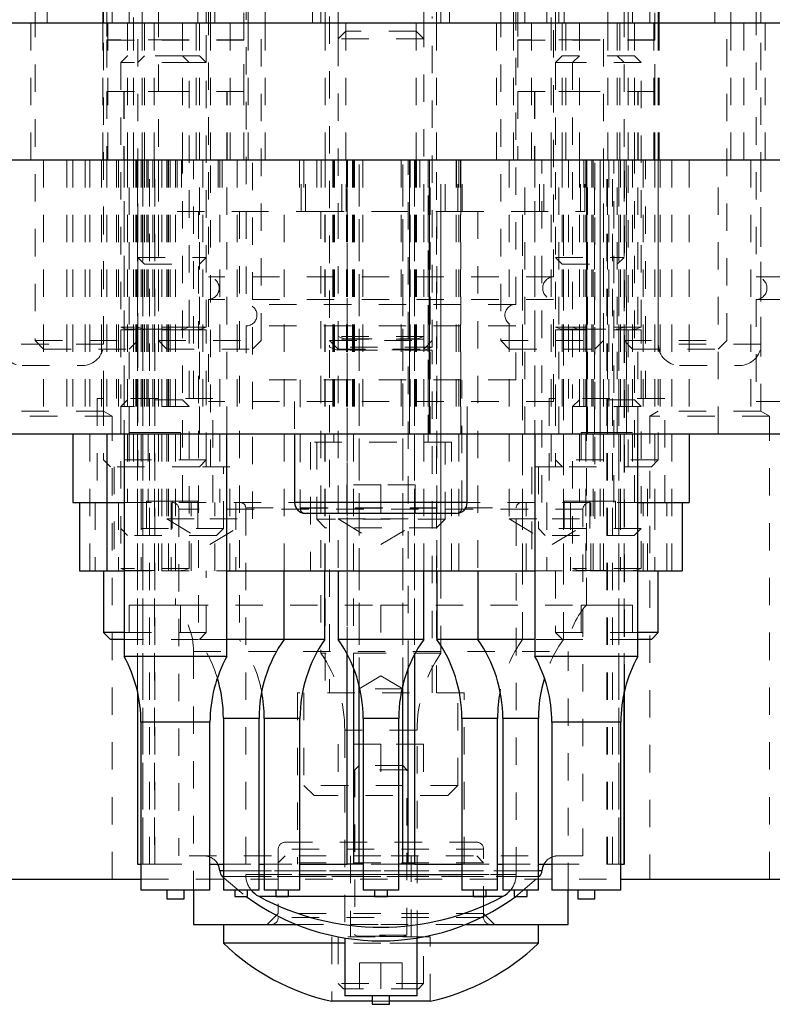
# Model space of a CAD drawing. Header units: inches. Extents: x 220 to 877, y 4 to 174.
# Tile 552 of 656: x 588.49 to 591.24, y 133.2 to 136.79. Entities that reach past the tile are written whole.
import ezdxf

# ---------------------------------------------------------------- set-up
doc = ezdxf.new("R2010")
doc.units = ezdxf.units.IN
doc.header["$LTSCALE"] = 0.5
doc.header["$MEASUREMENT"] = 0
doc.linetypes.add('HIDDEN', pattern=[0.225, 0.15, -0.075])
for name, color, linetype in [('DST-M-S', 53, 'Continuous'), ('PAD-M-S', 135, 'Continuous'), ('PBU-M-S', 8, 'Continuous'), ('PUN-M-S', 8, 'Continuous'), ('SVF-M-S', 8, 'Continuous')]:
    doc.layers.add(name, color=color, linetype=linetype)

msp = doc.modelspace()

# ---------------------------------------------------------------- linework, layer by layer
at = {"color": 7, "linetype": 'HIDDEN', "lineweight": 18}
for p, q in [((588.66048, 136.27917), (588.66048, 135.27917)), ((588.72758, 136.27917), (588.72758, 135.27917)), ((588.72758, 136.27917), (588.72758, 135.27917)), ((588.92007, 136.27917), (588.92007, 135.27917)), ((588.92007, 136.27917), (588.92007, 135.27917)), ((588.93717, 136.27917), (588.93717, 135.27917)), ((588.93717, 136.27917), (588.93717, 135.27917)), ((588.95248, 136.27917), (588.95248, 135.27917)), ((588.95248, 136.27917), (588.95248, 135.27917)), ((589.63551, 136.27917), (589.63551, 135.27917)), ((589.63853, 136.27917), (589.63853, 135.27917)), ((589.68551, 136.27917), (589.68551, 135.27917)), ((589.70859, 136.27917), (589.70859, 135.27917)), ((589.71161, 136.27917), (589.71161, 135.27917)), ((589.74161, 136.27917), (589.74161, 135.27917)), ((589.88161, 136.27917), (589.88161, 135.27917)), ((589.91161, 136.27917), (589.91161, 135.27917)), ((589.91462, 136.27917), (589.91462, 135.27917)), ((589.9377, 136.27917), (589.9377, 135.27917)), ((589.98468, 136.27917), (589.98468, 135.27917)), ((589.9877, 135.27917), (589.9877, 136.27917))]:
    msp.add_line(p, q, dxfattribs=at)
at = {"layer": 'DST-M-S', "linetype": 'HIDDEN', "lineweight": 18}
for p, q in [((591.19498, 136.77917), (591.19498, 138.77917)), ((588.90448, 138.39917), (588.90448, 136.77917)), ((589.18548, 136.77917), (589.18548, 138.39917)), ((590.42948, 138.39917), (590.42948, 136.77917)), ((590.71048, 136.77917), (590.71048, 138.39917)), ((588.52948, 138.33917), (588.52948, 136.77917)), ((588.93548, 136.77917), (588.93548, 138.33917)), ((588.97948, 138.33917), (588.97948, 136.77917)), ((589.38548, 136.77917), (589.38548, 138.33917)), ((590.22948, 138.33917), (590.22948, 136.77917)), ((590.63548, 136.77917), (590.63548, 138.33917)), ((590.67948, 138.33917), (590.67948, 136.77917)), ((591.08548, 136.77917), (591.08548, 138.33917)), ((588.58873, 136.77917), (588.58873, 138.02917)), ((588.79185, 138.02917), (588.79185, 136.77917)), ((589.3231, 136.77917), (589.3231, 138.02917)), ((589.60448, 138.02917), (589.60448, 136.77917)), ((589.65123, 138.02917), (589.65123, 136.77917)), ((589.96373, 136.77917), (589.96373, 138.02917)), ((590.01048, 136.77917), (590.01048, 138.02917)), ((590.29185, 138.02917), (590.29185, 136.77917)), ((590.8231, 136.77917), (590.8231, 138.02917)), ((591.02623, 138.02917), (591.02623, 136.77917)), ((589.28248, 137.36633), (589.28248, 136.77917)), ((590.33248, 136.77917), (590.33248, 137.36633)), ((588.79498, 137.27917), (588.79498, 136.77917)), ((588.82623, 137.27917), (588.82623, 136.77917)), ((588.88873, 137.27917), (588.88873, 136.77917)), ((589.13873, 136.77917), (589.13873, 137.27917)), ((589.16998, 136.77917), (589.16998, 137.27917)), ((589.20123, 136.77917), (589.20123, 137.27917)), ((589.55748, 137.27917), (589.55748, 136.77917)), ((589.58873, 137.27917), (589.58873, 136.77917)), ((590.02623, 136.77917), (590.02623, 137.27917)), ((590.05748, 136.77917), (590.05748, 137.27917)), ((590.41373, 137.27917), (590.41373, 136.77917)), ((590.44498, 137.27917), (590.44498, 136.77917)), ((590.47623, 137.27917), (590.47623, 136.77917)), ((590.72623, 136.77917), (590.72623, 137.27917)), ((590.78873, 136.77917), (590.78873, 137.27917)), ((590.81998, 136.77917), (590.81998, 137.27917)), ((589.15748, 137.13011), (589.15748, 136.77917)), ((590.45748, 136.77917), (590.45748, 137.13011)), ((591.15748, 137.13011), (591.15748, 136.77917)), ((589.17755, 136.83484), (589.17755, 135.85251)), ((590.4374, 135.85251), (590.4374, 136.83484)), ((591.17755, 136.83484), (591.17755, 135.85251)), ((590.4374, 135.85251), (589.17755, 135.85251)), ((591.67755, 135.85251), (591.17755, 135.85251)), ((590.4374, 135.76992), (589.17755, 135.76992)), ((589.17755, 135.76992), (589.17755, 135.39783)), ((590.4374, 135.39783), (590.4374, 135.76992)), ((591.67755, 135.76992), (591.17755, 135.76992)), ((591.17755, 135.76992), (591.17755, 135.39783)), ((590.4374, 135.39783), (589.17755, 135.39783)), ((589.49252, 135.39783), (589.49252, 135.27917)), ((590.12244, 135.27917), (590.12244, 135.39783)), ((591.67755, 135.39783), (591.17755, 135.39783)), ((589.49252, 135.02854), (589.80748, 135.02854)), ((589.80748, 135.02854), (590.12244, 135.02854))]:
    msp.add_line(p, q, dxfattribs=at)
at = {"layer": 'DST-M-S', "linetype": 'Continuous', "lineweight": 25}
for p, q in [((581.30748, 136.77917), (598.30748, 136.77917)), ((589.49252, 135.27917), (589.49252, 135.02854)), ((590.12244, 135.02854), (590.12244, 135.27917)), ((590.12244, 135.02854), (589.49252, 135.02854)), ((590.08307, 134.98917), (589.53189, 134.98917))]:
    msp.add_line(p, q, dxfattribs=at)
at = {"layer": 'DST-M-S', "linetype": 'HIDDEN', "lineweight": 18}
for centre, start, end in [((589.17559, 135.81121), 272.7294, 87.2706), ((590.43937, 135.81121), 92.7294, 267.2706), ((591.17559, 135.81121), 272.7294, 87.2706)]:
    msp.add_arc(centre, 0.04134, start, end, dxfattribs=at)
at = {"layer": 'DST-M-S', "linetype": 'Continuous', "lineweight": 25}
for centre, start, end in [((589.53189, 135.02854), 180, 270), ((590.08307, 135.02854), 270, 0)]:
    msp.add_arc(centre, 0.03937, start, end, dxfattribs=at)
at = {"layer": 'PAD-M-S', "linetype": 'Continuous', "lineweight": 25}
for p, q in [((586.30748, 136.27917), (593.30748, 136.27917)), ((586.30748, 135.27917), (593.30748, 135.27917)), ((588.68248, 135.27917), (588.68248, 135.02917)), ((588.80748, 135.27917), (588.80748, 135.02917)), ((590.93248, 135.27917), (590.93248, 135.02917)), ((588.68248, 135.02917), (588.80748, 135.02917)), ((588.70748, 135.02917), (588.70748, 134.77917)), ((588.80748, 135.02917), (588.80748, 134.77917)), ((588.80748, 135.02917), (588.86998, 135.02917)), ((590.74498, 135.02917), (590.93248, 135.02917)), ((590.90748, 135.02917), (590.90748, 134.77917)), ((588.70748, 134.77917), (588.80748, 134.77917)), ((588.80748, 134.77917), (588.86998, 134.77917)), ((589.24498, 134.77917), (590.36998, 134.77917)), ((590.74498, 134.77917), (590.90748, 134.77917))]:
    msp.add_line(p, q, dxfattribs=at)
at = {"layer": 'PAD-M-S', "linetype": 'HIDDEN', "lineweight": 18}
for p, q in [((588.57623, 136.27917), (588.57623, 135.27917)), ((588.66048, 136.27917), (588.66048, 135.27917)), ((588.68248, 136.27917), (588.68248, 135.27917)), ((588.72758, 136.27917), (588.72758, 135.27917)), ((588.72758, 136.27917), (588.72758, 135.27917)), ((588.74498, 136.27917), (588.74498, 135.27917)), ((588.78748, 136.27917), (588.78748, 135.27917)), ((588.78748, 136.27917), (588.78748, 135.27917)), ((588.80748, 136.27917), (588.80748, 135.02917)), ((588.80748, 136.27917), (588.80748, 135.27917)), ((588.84198, 136.27917), (588.84198, 135.40917)), ((588.84998, 136.27917), (588.84998, 135.27917)), ((588.84998, 136.27917), (588.84998, 135.27917)), ((588.84998, 136.27917), (588.84998, 135.27917)), ((588.86998, 136.27917), (588.86998, 135.27917)), ((588.88198, 136.27917), (588.88198, 135.02917)), ((588.88873, 135.27917), (588.88873, 136.27917)), ((588.90448, 136.27917), (588.90448, 135.15917)), ((588.91248, 136.27917), (588.91248, 135.27917)), ((588.91248, 136.27917), (588.91248, 135.27917)), ((588.91656, 136.27917), (588.91656, 135.27917)), ((588.93248, 136.27917), (588.93248, 135.02917)), ((588.93248, 136.27917), (588.93248, 135.02917)), ((588.94448, 136.27917), (588.94448, 135.27917)), ((588.95748, 136.27917), (588.95748, 135.02917)), ((588.97498, 136.27917), (588.97498, 135.27917)), ((588.98048, 136.27917), (588.98048, 135.27917)), ((588.99498, 136.27917), (588.99498, 134.77917)), ((589.00748, 136.27917), (589.00748, 134.77917)), ((589.00748, 136.27917), (589.00748, 135.27917)), ((589.02748, 136.27917), (589.02748, 135.27917)), ((589.03248, 136.27917), (589.03248, 134.77917)), ((589.03748, 136.27917), (589.03748, 135.27917)), ((589.05748, 136.27917), (589.05748, 135.27917)), ((589.06335, 136.27917), (589.06335, 136.09117)), ((589.08298, 135.02917), (589.08298, 136.27917)), ((589.12298, 135.40917), (589.12298, 136.27917)), ((589.14548, 135.27917), (589.14548, 136.27917)), ((589.15748, 136.27917), (589.15748, 135.27917)), ((589.18548, 135.15917), (589.18548, 136.27917)), ((589.21273, 136.27917), (589.21273, 136.09117)), ((589.21998, 136.27917), (589.21998, 135.02917)), ((589.24498, 135.27917), (589.24498, 136.27917)), ((589.28248, 136.27917), (589.28248, 135.27917)), ((589.51085, 136.27917), (589.51085, 136.09117)), ((589.5316, 136.09117), (589.5316, 136.27917)), ((589.57335, 136.27917), (589.57335, 136.09117)), ((589.63138, 136.27917), (589.63138, 135.27917)), ((589.6344, 136.27917), (589.6344, 135.27917)), ((589.63548, 136.27917), (589.63548, 135.24917)), ((589.68098, 136.09117), (589.68098, 136.27917)), ((589.68138, 136.27917), (589.68138, 135.27917)), ((589.70336, 136.27917), (589.70336, 135.27917)), ((589.91159, 135.27917), (589.91159, 136.27917)), ((589.93357, 136.27917), (589.93357, 135.27917)), ((589.93398, 136.27917), (589.93398, 136.09117)), ((589.97948, 135.24917), (589.97948, 136.27917)), ((589.98055, 136.27917), (589.98055, 135.27917)), ((589.98357, 135.27917), (589.98357, 136.27917)), ((590.0416, 136.09117), (590.0416, 136.27917)), ((590.08224, 136.27917), (590.08224, 135.27917)), ((590.08335, 136.27917), (590.08335, 136.09117)), ((590.09225, 136.27917), (590.09225, 134.77917)), ((590.09856, 136.27917), (590.09856, 135.27917)), ((590.0989, 135.27917), (590.0989, 136.27917)), ((590.1041, 136.09117), (590.1041, 136.27917)), ((590.33248, 135.27917), (590.33248, 136.27917)), ((590.36998, 136.27917), (590.36998, 135.27917)), ((590.39498, 135.02917), (590.39498, 136.27917)), ((590.40223, 136.09117), (590.40223, 136.27917)), ((590.42948, 136.27917), (590.42948, 135.15917)), ((590.45748, 135.27917), (590.45748, 136.27917)), ((590.46948, 136.27917), (590.46948, 135.27917)), ((590.49198, 136.27917), (590.49198, 135.40917)), ((590.53198, 136.27917), (590.53198, 135.02917)), ((590.54876, 136.27917), (590.54876, 135.27917)), ((590.5516, 136.09117), (590.5516, 136.27917)), ((590.55507, 136.27917), (590.55507, 134.77917)), ((590.55748, 135.27917), (590.55748, 136.27917)), ((590.55881, 136.27917), (590.55881, 135.27917)), ((590.56135, 135.27917), (590.56135, 136.27917)), ((590.57748, 136.27917), (590.57748, 135.27917)), ((590.58248, 136.27917), (590.58248, 134.77917)), ((590.58748, 135.27917), (590.58748, 136.27917)), ((590.60748, 134.77917), (590.60748, 136.27917)), ((590.60748, 135.27917), (590.60748, 136.27917)), ((590.61998, 136.27917), (590.61998, 134.77917)), ((590.61998, 136.27917), (590.61998, 134.77917)), ((590.63448, 135.27917), (590.63448, 136.27917)), ((590.63998, 136.27917), (590.63998, 135.27917)), ((590.63998, 136.27917), (590.63998, 135.27917)), ((590.65748, 135.02917), (590.65748, 136.27917)), ((590.67048, 135.27917), (590.67048, 136.27917)), ((590.68198, 136.27917), (590.68198, 135.27917)), ((590.68248, 136.27917), (590.68248, 135.02917)), ((590.68248, 136.27917), (590.68248, 135.02917)), ((590.70248, 136.27917), (590.70248, 135.27917)), ((590.70248, 136.27917), (590.70248, 135.27917)), ((590.70248, 136.27917), (590.70248, 135.27917)), ((590.70448, 135.27917), (590.70448, 136.27917)), ((590.71048, 135.15917), (590.71048, 136.27917)), ((590.72623, 136.27917), (590.72623, 135.27917)), ((590.73298, 135.02917), (590.73298, 136.27917)), ((590.74498, 135.27917), (590.74498, 136.27917)), ((590.76498, 136.27917), (590.76498, 135.27917)), ((590.77298, 135.40917), (590.77298, 136.27917)), ((590.80748, 136.27917), (590.80748, 135.02917)), ((590.80748, 136.27917), (590.80748, 135.02917)), ((590.82748, 136.27917), (590.82748, 135.27917)), ((590.82748, 136.27917), (590.82748, 135.27917)), ((590.86998, 136.27917), (590.86998, 135.27917)), ((590.93248, 136.27917), (590.93248, 135.27917)), ((591.03873, 135.27917), (591.03873, 136.27917)), ((591.15748, 136.27917), (591.15748, 135.27917)), ((589.06335, 136.09117), (589.29748, 136.09117)), ((589.14123, 136.09117), (589.14123, 134.77917)), ((589.2906, 136.09117), (589.2906, 134.77917)), ((589.29748, 136.09117), (589.5316, 136.09117)), ((589.45373, 134.77917), (589.45373, 136.09117)), ((589.5316, 136.09117), (589.57335, 136.09117)), ((589.57335, 136.09117), (589.80748, 136.09117)), ((589.58873, 136.09117), (589.58873, 134.77917)), ((589.6031, 134.77917), (589.6031, 136.09117)), ((589.65123, 136.09117), (589.65123, 134.77917)), ((589.80748, 136.09117), (590.0416, 136.09117)), ((589.96373, 134.77917), (589.96373, 136.09117)), ((590.01185, 136.09117), (590.01185, 134.77917)), ((590.02623, 134.77917), (590.02623, 136.09117)), ((590.0416, 136.09117), (590.08335, 136.09117)), ((590.08335, 136.09117), (590.31748, 136.09117)), ((590.16123, 136.09117), (590.16123, 134.77917)), ((590.31748, 136.09117), (590.5516, 136.09117)), ((590.32435, 134.77917), (590.32435, 136.09117)), ((590.47373, 134.77917), (590.47373, 136.09117)), ((589.19348, 135.40917), (588.77148, 135.40917)), ((588.77148, 135.40917), (588.77148, 135.02917)), ((589.19348, 135.02917), (589.19348, 135.40917)), ((590.84348, 135.40917), (590.42148, 135.40917)), ((590.42148, 135.40917), (590.42148, 135.02917)), ((590.84348, 135.02917), (590.84348, 135.40917)), ((588.74498, 135.27917), (588.74498, 134.77917)), ((590.86998, 135.27917), (590.86998, 134.77917)), ((590.06498, 135.24917), (589.54998, 135.24917)), ((589.54998, 135.24917), (589.54998, 134.77917)), ((590.06498, 134.77917), (590.06498, 135.24917)), ((588.83398, 135.15917), (588.83398, 134.77917)), ((589.25598, 135.15917), (589.14498, 135.15917)), ((589.25598, 134.77917), (589.25598, 135.15917)), ((590.46998, 135.15917), (590.35898, 135.15917)), ((590.35898, 135.15917), (590.35898, 134.77917)), ((590.78098, 134.77917), (590.78098, 135.15917)), ((588.76373, 135.02917), (588.76373, 134.77917)), ((588.80748, 135.02917), (588.80748, 134.77917)), ((588.84966, 135.02917), (588.84966, 134.77917)), ((588.86998, 135.02917), (590.68248, 135.02917)), ((588.93248, 135.02917), (588.93248, 134.77917)), ((588.93248, 135.02917), (588.93248, 134.77917)), ((589.04148, 135.02917), (589.04148, 134.77917)), ((589.11529, 134.77917), (589.11529, 135.02917)), ((589.20123, 134.77917), (589.20123, 135.02917)), ((589.27748, 135.02917), (589.27748, 134.77917)), ((590.33748, 134.77917), (590.33748, 135.02917)), ((590.41373, 135.02917), (590.41373, 134.77917)), ((590.49966, 135.02917), (590.49966, 134.77917)), ((590.57348, 134.77917), (590.57348, 135.02917)), ((590.68248, 135.02917), (590.68248, 134.77917)), ((590.68248, 135.02917), (590.68248, 134.77917)), ((590.68248, 135.02917), (590.74498, 135.02917)), ((590.76529, 134.77917), (590.76529, 135.02917)), ((590.80748, 135.02917), (590.80748, 134.77917)), ((590.80748, 135.02917), (590.80748, 134.77917)), ((590.85123, 134.77917), (590.85123, 135.02917)), ((588.86998, 134.77917), (589.00748, 134.77917)), ((589.00748, 134.77917), (589.24498, 134.77917)), ((590.36998, 134.77917), (590.60748, 134.77917)), ((590.60748, 134.77917), (590.68248, 134.77917)), ((590.68248, 134.77917), (590.74498, 134.77917))]:
    msp.add_line(p, q, dxfattribs=at)
at = {"layer": 'PBU-M-S', "linetype": 'HIDDEN', "lineweight": 18}
for p, q in [((588.52948, 136.77917), (588.52948, 136.27917)), ((588.79185, 136.77917), (588.79185, 136.27917)), ((588.8106, 136.27917), (588.8106, 136.77917)), ((588.88198, 136.77917), (588.88198, 136.27917)), ((588.90448, 136.77917), (588.90448, 136.27917)), ((588.93548, 136.27917), (588.93548, 136.77917)), ((588.94448, 136.77917), (588.94448, 136.27917)), ((588.97948, 136.77917), (588.97948, 136.27917)), ((589.08298, 136.27917), (589.08298, 136.77917)), ((589.13248, 136.77917), (589.13248, 136.27917)), ((589.14548, 136.27917), (589.14548, 136.77917)), ((589.18548, 136.27917), (589.18548, 136.77917)), ((589.25748, 136.77917), (589.25748, 136.27917)), ((589.3231, 136.27917), (589.3231, 136.77917)), ((589.38548, 136.27917), (589.38548, 136.77917)), ((589.60448, 136.77917), (589.60448, 136.27917)), ((589.65123, 136.77917), (589.65123, 136.72142)), ((589.67898, 136.77917), (589.67898, 136.27917)), ((589.93598, 136.27917), (589.93598, 136.77917)), ((589.96373, 136.72142), (589.96373, 136.77917)), ((590.01048, 136.27917), (590.01048, 136.77917)), ((590.22948, 136.77917), (590.22948, 136.27917)), ((590.29185, 136.77917), (590.29185, 136.27917)), ((590.35748, 136.27917), (590.35748, 136.77917)), ((590.42948, 136.77917), (590.42948, 136.27917)), ((590.46948, 136.77917), (590.46948, 136.27917)), ((590.48248, 136.27917), (590.48248, 136.77917)), ((590.53198, 136.77917), (590.53198, 136.27917)), ((590.63548, 136.27917), (590.63548, 136.77917)), ((590.67048, 136.27917), (590.67048, 136.77917)), ((590.67948, 136.77917), (590.67948, 136.27917)), ((590.71048, 136.27917), (590.71048, 136.77917)), ((590.73298, 136.27917), (590.73298, 136.77917)), ((590.80435, 136.77917), (590.80435, 136.27917)), ((590.8231, 136.27917), (590.8231, 136.77917)), ((591.08548, 136.27917), (591.08548, 136.77917)), ((591.13248, 136.77917), (591.13248, 136.27917)), ((591.2106, 136.27917), (591.2106, 136.77917))]:
    msp.add_line(p, q, dxfattribs=at)
at = {"layer": 'PBU-M-S', "linetype": 'Continuous', "lineweight": 25}
msp.add_line((586.30748, 136.27917), (593.30748, 136.27917), dxfattribs=at)
at = {"layer": 'PUN-M-S', "linetype": 'HIDDEN', "lineweight": 18}
for p, q in [((589.05748, 136.71717), (588.80748, 136.71717)), ((588.80748, 136.71717), (588.80748, 136.52917)), ((589.30748, 136.71717), (589.05748, 136.71717)), ((589.30748, 136.52917), (589.30748, 136.71717)), ((590.55748, 136.71717), (590.30748, 136.71717)), ((590.30748, 136.71717), (590.30748, 136.52917)), ((590.80748, 136.71717), (590.55748, 136.71717)), ((590.80748, 136.52917), (590.80748, 136.71717)), ((589.05748, 136.52917), (588.80748, 136.52917)), ((588.86998, 136.52917), (588.86998, 135.27917)), ((589.30748, 136.52917), (589.05748, 136.52917)), ((589.24498, 135.27917), (589.24498, 136.52917)), ((590.55748, 136.52917), (590.30748, 136.52917)), ((590.36998, 136.52917), (590.36998, 135.27917)), ((590.80748, 136.52917), (590.55748, 136.52917)), ((590.74498, 135.27917), (590.74498, 136.52917)), ((588.79498, 135.40917), (588.79498, 136.27917)), ((588.91872, 136.27917), (588.91872, 134.33912)), ((588.91891, 133.70917), (588.91891, 136.27917)), ((588.91891, 136.27917), (588.91891, 134.3383)), ((588.93872, 133.70917), (588.93872, 136.27917)), ((588.93872, 136.27917), (588.93872, 133.70917)), ((588.95748, 136.27917), (588.95748, 135.02917)), ((588.96248, 133.70917), (588.96248, 136.27917)), ((588.96248, 133.70917), (588.96248, 136.27917)), ((588.98048, 136.27917), (588.98048, 133.70917)), ((588.98248, 133.70917), (588.98248, 136.27917)), ((589.02623, 136.27917), (589.02623, 134.96917)), ((589.05748, 136.27917), (589.05748, 134.65417)), ((589.07898, 136.27917), (589.07898, 136.09117)), ((589.21998, 136.27917), (589.21998, 135.02917)), ((589.22835, 136.27917), (589.22835, 136.09117)), ((589.33873, 134.96917), (589.33873, 136.27917)), ((589.51598, 136.09117), (589.51598, 136.27917)), ((589.52648, 136.27917), (589.52648, 136.09117)), ((589.58898, 136.27917), (589.58898, 136.09117)), ((589.60448, 136.27917), (589.60448, 134.33417)), ((589.66535, 136.09117), (589.66535, 136.27917)), ((589.6845, 136.27917), (589.6845, 133.70917)), ((589.6845, 134.4749), (589.6845, 136.27917)), ((589.70748, 136.27917), (589.70748, 134.42498)), ((589.72748, 133.70917), (589.72748, 136.27917)), ((589.72748, 134.36275), (589.72748, 136.27917)), ((589.88748, 133.70917), (589.88748, 136.27917)), ((589.88748, 134.36275), (589.88748, 136.27917)), ((589.90748, 134.42498), (589.90748, 136.27917)), ((589.93045, 133.70917), (589.93045, 136.27917)), ((589.93045, 136.27917), (589.93045, 134.4749)), ((589.9496, 136.27917), (589.9496, 136.09117)), ((590.01048, 134.33417), (590.01048, 136.27917)), ((590.02598, 136.09117), (590.02598, 136.27917)), ((590.08848, 136.09117), (590.08848, 136.27917)), ((590.09898, 136.27917), (590.09898, 136.09117)), ((590.27623, 136.27917), (590.27623, 134.96917)), ((590.3866, 136.09117), (590.3866, 136.27917)), ((590.39498, 135.02917), (590.39498, 136.27917)), ((590.53598, 136.09117), (590.53598, 136.27917)), ((590.55748, 134.65417), (590.55748, 136.27917)), ((590.58873, 134.96917), (590.58873, 136.27917)), ((590.63248, 133.70917), (590.63248, 136.27917)), ((590.63448, 133.70917), (590.63448, 136.27917)), ((590.65248, 133.70917), (590.65248, 136.27917)), ((590.65248, 133.70917), (590.65248, 136.27917)), ((590.65748, 135.02917), (590.65748, 136.27917)), ((590.67623, 136.27917), (590.67623, 133.70917)), ((590.67623, 133.70917), (590.67623, 136.27917)), ((590.69604, 136.27917), (590.69604, 133.70917)), ((590.69604, 134.3383), (590.69604, 136.27917)), ((590.69623, 134.33912), (590.69623, 136.27917)), ((590.81998, 136.27917), (590.81998, 135.40917)), ((591.19498, 135.36221), (591.19498, 136.27917)), ((589.14123, 136.09117), (589.14123, 134.52917)), ((589.2906, 136.09117), (589.2906, 134.52917)), ((589.45373, 134.77917), (589.45373, 136.09117)), ((589.58873, 136.09117), (589.58873, 134.47917)), ((589.6031, 134.77917), (589.6031, 136.09117)), ((589.65123, 136.09117), (589.65123, 134.77917)), ((589.96373, 134.77917), (589.96373, 136.09117)), ((590.01185, 136.09117), (590.01185, 134.77917)), ((590.02623, 134.47917), (590.02623, 136.09117)), ((590.16123, 136.09117), (590.16123, 134.77917)), ((590.32435, 134.52917), (590.32435, 136.09117)), ((590.47373, 134.52917), (590.47373, 136.09117)), ((588.82623, 135.34417), (588.38873, 135.34417)), ((588.79498, 135.36221), (588.41998, 135.36221)), ((588.82623, 135.34417), (588.79498, 135.36221)), ((588.82623, 133.65417), (588.82623, 135.34417)), ((590.81998, 135.36221), (590.78873, 135.34417)), ((591.22623, 135.34417), (590.78873, 135.34417)), ((590.78873, 135.34417), (590.78873, 133.65417)), ((591.19498, 135.36221), (590.81998, 135.36221)), ((591.22623, 135.34417), (591.19498, 135.36221)), ((591.22623, 133.65417), (591.22623, 135.34417)), ((589.06998, 135.00417), (589.06998, 133.73917)), ((590.54453, 135.00417), (589.07042, 135.00417)), ((589.31398, 135.00917), (589.31398, 133.67104)), ((589.31442, 135.00917), (590.30053, 135.00917)), ((590.30098, 133.67104), (590.30098, 135.00917)), ((590.54498, 133.73917), (590.54498, 135.00417)), ((589.02623, 134.96917), (589.18248, 134.96917)), ((589.02623, 134.96917), (589.18248, 134.87528)), ((589.18248, 134.96917), (589.33873, 134.96917)), ((589.18248, 134.87528), (589.33873, 134.96917)), ((589.65123, 134.96917), (589.80748, 134.96917)), ((589.65123, 134.96917), (589.80748, 134.87528)), ((589.80748, 134.96917), (589.96373, 134.96917)), ((589.80748, 134.87528), (589.96373, 134.96917)), ((590.27623, 134.96917), (590.43248, 134.96917)), ((590.27623, 134.96917), (590.43248, 134.87528)), ((590.43248, 134.96917), (590.58873, 134.96917)), ((590.43248, 134.87528), (590.58873, 134.96917)), ((589.07623, 134.65417), (589.80748, 134.65417)), ((589.80748, 134.65417), (590.53873, 134.65417)), ((589.80748, 134.65417), (589.80748, 134.48492)), ((589.24498, 134.52917), (589.14123, 134.52917)), ((590.47373, 134.52917), (590.36998, 134.52917)), ((589.12348, 134.48492), (590.49148, 134.48492)), ((589.12348, 134.48492), (589.12348, 133.61417)), ((589.80748, 134.47917), (589.58873, 134.47917)), ((590.02623, 134.47917), (589.80748, 134.47917)), ((590.49148, 133.61417), (590.49148, 134.48492)), ((589.80748, 134.39693), (589.72798, 134.34917)), ((589.88698, 134.34917), (589.80748, 134.39693)), ((590.11198, 134.33417), (589.50298, 134.33417)), ((589.50298, 134.33417), (589.50298, 133.70917)), ((589.88698, 134.34917), (589.72798, 134.34917)), ((589.72798, 134.34917), (589.72798, 133.78917)), ((589.88698, 133.78917), (589.88698, 134.34917)), ((590.11198, 133.70917), (590.11198, 134.33417)), ((588.93148, 134.22692), (589.18348, 134.22692)), ((589.23248, 134.2412), (589.36248, 134.2412)), ((589.38185, 134.2412), (589.51185, 134.2412)), ((589.74248, 134.2412), (589.87248, 134.2412)), ((590.1031, 134.2412), (590.2331, 134.2412)), ((590.25248, 134.2412), (590.38248, 134.2412)), ((590.43148, 134.22692), (590.68348, 134.22692)), ((589.67548, 134.1977), (589.67548, 133.43973)), ((589.93902, 134.1977), (589.67593, 134.1977)), ((589.93948, 133.43973), (589.93948, 134.1977)), ((590.15748, 133.78917), (589.45748, 133.78917)), ((590.18248, 133.76417), (589.43248, 133.76417)), ((589.43248, 133.76417), (589.43248, 133.52917)), ((590.18248, 133.52917), (590.18248, 133.76417)), ((589.80748, 133.73917), (589.06998, 133.73917)), ((589.45773, 133.73917), (589.43273, 133.71417)), ((589.80748, 133.71417), (589.43273, 133.71417)), ((589.43273, 133.71417), (589.43273, 133.51417)), ((589.69698, 133.73917), (589.69698, 133.44417)), ((590.54498, 133.73917), (589.80748, 133.73917)), ((590.18223, 133.71417), (589.80748, 133.71417)), ((589.91798, 133.44417), (589.91798, 133.73917)), ((590.18223, 133.71417), (590.15723, 133.73917)), ((590.18223, 133.51417), (590.18223, 133.71417)), ((588.93148, 133.70917), (588.98048, 133.70917)), ((588.98048, 133.70917), (589.18348, 133.70917)), ((589.21946, 133.68432), (590.39549, 133.68432)), ((589.23248, 133.70917), (589.36248, 133.70917)), ((589.80748, 133.68432), (589.23248, 133.68432)), ((589.38185, 133.70917), (589.51185, 133.70917)), ((589.87248, 133.70917), (589.74248, 133.70917)), ((590.38248, 133.68432), (589.80748, 133.68432)), ((590.1031, 133.70917), (590.2331, 133.70917)), ((590.25248, 133.70917), (590.38248, 133.70917)), ((590.43148, 133.70917), (590.63448, 133.70917)), ((590.63448, 133.70917), (590.68348, 133.70917)), ((588.93148, 133.65417), (590.68348, 133.65417)), ((589.22849, 133.66446), (589.31553, 133.59067)), ((589.22849, 133.66446), (590.38646, 133.66446)), ((589.80748, 133.66446), (589.23248, 133.66446)), ((589.80748, 133.67104), (589.31442, 133.67104)), ((589.38185, 133.67104), (589.51185, 133.67104)), ((589.74248, 133.67104), (589.87248, 133.67104)), ((589.80748, 133.67104), (590.30053, 133.67104)), ((590.38248, 133.66446), (589.80748, 133.66446)), ((590.1031, 133.67104), (590.2331, 133.67104)), ((590.29942, 133.59067), (590.38646, 133.66446)), ((589.80748, 133.59183), (589.36125, 133.59183)), ((589.42335, 133.59183), (589.47035, 133.59183)), ((589.78398, 133.59183), (589.83098, 133.59183)), ((590.2537, 133.59183), (589.80748, 133.59183)), ((590.1446, 133.59183), (590.1916, 133.59183)), ((589.43248, 133.52917), (589.39248, 133.48917)), ((589.80748, 133.52917), (589.43248, 133.52917)), ((590.18223, 133.51417), (589.43273, 133.51417)), ((590.18248, 133.52917), (589.80748, 133.52917)), ((590.22248, 133.48917), (590.18248, 133.52917)), ((589.49764, 133.48917), (589.80748, 133.48917)), ((589.80748, 133.48917), (590.11731, 133.48917)), ((589.98698, 133.44417), (589.62798, 133.44417)), ((589.62798, 133.44417), (589.62798, 133.20867)), ((589.98698, 133.20867), (589.98698, 133.44417)), ((589.80748, 133.42047), (589.67548, 133.42047)), ((589.93948, 133.42047), (589.80748, 133.42047)), ((589.83898, 133.20867), (589.77598, 133.20867))]:
    msp.add_line(p, q, dxfattribs=at)
at = {"layer": 'PUN-M-S', "linetype": 'Continuous', "lineweight": 25}
for p, q in [((588.86998, 135.27917), (588.86998, 134.46717)), ((589.24498, 134.46717), (589.24498, 135.27917)), ((590.36998, 135.27917), (590.36998, 134.46717)), ((590.74498, 134.46717), (590.74498, 135.27917)), ((589.45373, 134.52917), (589.45373, 134.77917)), ((589.6031, 134.52917), (589.6031, 134.77917)), ((589.65123, 134.77917), (589.65123, 134.52917)), ((589.96373, 134.52917), (589.96373, 134.77917)), ((590.01185, 134.77917), (590.01185, 134.52917)), ((590.16123, 134.77917), (590.16123, 134.52917)), ((589.29748, 134.52917), (589.24498, 134.52917)), ((589.45373, 134.52917), (589.29748, 134.52917)), ((589.6031, 134.52917), (589.45373, 134.52917)), ((589.80748, 134.52917), (589.65123, 134.52917)), ((589.96373, 134.52917), (589.80748, 134.52917)), ((590.16123, 134.52917), (590.01185, 134.52917)), ((590.31748, 134.52917), (590.16123, 134.52917)), ((590.36998, 134.52917), (590.31748, 134.52917)), ((589.05748, 134.46717), (588.86998, 134.46717)), ((589.24498, 134.46717), (589.05748, 134.46717)), ((589.6845, 133.70917), (589.6845, 134.4749)), ((589.93045, 134.4749), (589.93045, 133.70917)), ((590.55748, 134.46717), (590.36998, 134.46717)), ((590.74498, 134.46717), (590.55748, 134.46717)), ((589.70748, 134.42498), (589.70748, 133.70917)), ((589.90748, 133.70917), (589.90748, 134.42498)), ((589.72748, 133.70917), (589.72748, 134.36275)), ((589.88748, 133.70917), (589.88748, 134.36275)), ((588.91872, 134.33912), (588.91872, 133.70917)), ((588.91891, 134.3383), (588.91891, 133.70917)), ((590.69604, 133.70917), (590.69604, 134.3383)), ((590.69623, 133.70917), (590.69623, 134.33912)), ((588.93148, 134.22692), (588.93148, 133.61417)), ((589.05748, 134.22692), (588.93148, 134.22692)), ((589.18348, 134.22692), (589.05748, 134.22692)), ((589.18348, 133.61417), (589.18348, 134.22692)), ((589.23248, 134.2412), (589.23248, 133.61417)), ((589.29748, 134.2412), (589.23248, 134.2412)), ((589.36248, 134.2412), (589.29748, 134.2412)), ((589.36248, 133.61417), (589.36248, 134.2412)), ((589.38185, 134.2412), (589.38185, 133.61417)), ((589.44685, 134.2412), (589.38185, 134.2412)), ((589.51185, 134.2412), (589.44685, 134.2412)), ((589.51185, 133.61417), (589.51185, 134.2412)), ((589.74248, 134.2412), (589.74248, 133.61417)), ((589.80748, 134.2412), (589.74248, 134.2412)), ((589.87248, 134.2412), (589.80748, 134.2412)), ((589.87248, 133.61417), (589.87248, 134.2412)), ((590.1031, 134.2412), (590.1031, 133.61417)), ((590.1681, 134.2412), (590.1031, 134.2412)), ((590.2331, 134.2412), (590.1681, 134.2412)), ((590.2331, 133.61417), (590.2331, 134.2412)), ((590.25248, 134.2412), (590.25248, 133.61417)), ((590.31748, 134.2412), (590.25248, 134.2412)), ((590.38248, 134.2412), (590.31748, 134.2412)), ((590.38248, 133.61417), (590.38248, 134.2412)), ((590.43148, 134.22692), (590.43148, 133.61417)), ((590.55748, 134.22692), (590.43148, 134.22692)), ((590.68348, 134.22692), (590.55748, 134.22692)), ((590.68348, 133.61417), (590.68348, 134.22692)), ((588.91891, 133.70917), (588.91872, 133.70917)), ((588.91891, 133.70917), (588.93148, 133.70917)), ((589.18348, 133.70917), (589.23248, 133.70917)), ((589.23248, 133.68432), (589.21946, 133.68432)), ((589.36248, 133.70917), (589.38185, 133.70917)), ((589.51185, 133.70917), (589.6845, 133.70917)), ((589.70748, 133.70917), (589.6845, 133.70917)), ((589.72748, 133.70917), (589.70748, 133.70917)), ((589.74248, 133.70917), (589.72748, 133.70917)), ((589.88748, 133.70917), (589.87248, 133.70917)), ((589.90748, 133.70917), (589.88748, 133.70917)), ((589.93045, 133.70917), (589.90748, 133.70917)), ((589.93045, 133.70917), (590.1031, 133.70917)), ((590.2331, 133.70917), (590.25248, 133.70917)), ((590.38248, 133.70917), (590.43148, 133.70917)), ((590.39549, 133.68432), (590.38248, 133.68432)), ((590.68348, 133.70917), (590.69604, 133.70917)), ((590.69623, 133.70917), (590.69604, 133.70917)), ((588.30748, 133.65417), (588.93148, 133.65417)), ((589.23248, 133.66446), (589.22849, 133.66446)), ((589.36248, 133.67104), (589.38185, 133.67104)), ((589.51185, 133.67104), (589.74248, 133.67104)), ((589.87248, 133.67104), (590.1031, 133.67104)), ((590.2331, 133.67104), (590.25248, 133.67104)), ((590.38646, 133.66446), (590.38248, 133.66446)), ((590.68348, 133.65417), (591.30748, 133.65417)), ((589.05748, 133.61417), (588.93148, 133.61417)), ((589.02598, 133.61417), (589.02598, 133.58267)), ((589.18348, 133.61417), (589.05748, 133.61417)), ((589.08898, 133.58267), (589.08898, 133.61417)), ((589.12348, 133.61417), (589.12348, 133.48917)), ((589.29748, 133.61417), (589.23248, 133.61417)), ((589.27398, 133.61417), (589.27398, 133.59067)), ((589.36248, 133.61417), (589.29748, 133.61417)), ((589.32098, 133.59067), (589.32098, 133.61417)), ((589.44685, 133.61417), (589.38185, 133.61417)), ((589.42335, 133.61417), (589.42335, 133.59067)), ((589.51185, 133.61417), (589.44685, 133.61417)), ((589.47035, 133.59067), (589.47035, 133.61417)), ((589.80748, 133.61417), (589.74248, 133.61417)), ((589.78398, 133.61417), (589.78398, 133.59067)), ((589.87248, 133.61417), (589.80748, 133.61417)), ((589.83098, 133.59067), (589.83098, 133.61417)), ((590.1681, 133.61417), (590.1031, 133.61417)), ((590.1446, 133.61417), (590.1446, 133.59067)), ((590.2331, 133.61417), (590.1681, 133.61417)), ((590.1916, 133.59067), (590.1916, 133.61417)), ((590.31748, 133.61417), (590.25248, 133.61417)), ((590.29398, 133.61417), (590.29398, 133.59067)), ((590.38248, 133.61417), (590.31748, 133.61417)), ((590.34098, 133.59067), (590.34098, 133.61417)), ((590.55748, 133.61417), (590.43148, 133.61417)), ((590.49148, 133.48917), (590.49148, 133.61417)), ((590.52598, 133.61417), (590.52598, 133.58267)), ((590.68348, 133.61417), (590.55748, 133.61417)), ((590.58898, 133.58267), (590.58898, 133.61417)), ((589.02598, 133.58267), (589.08898, 133.58267)), ((589.27398, 133.59067), (589.32098, 133.59067)), ((589.36125, 133.59183), (589.42335, 133.59183)), ((589.42335, 133.59067), (589.47035, 133.59067)), ((589.47035, 133.59183), (589.78398, 133.59183)), ((589.78398, 133.59067), (589.83098, 133.59067)), ((589.83098, 133.59183), (590.1446, 133.59183)), ((590.1446, 133.59067), (590.1916, 133.59067)), ((590.1916, 133.59183), (590.2537, 133.59183)), ((590.29398, 133.59067), (590.34098, 133.59067)), ((590.52598, 133.58267), (590.58898, 133.58267)), ((589.12348, 133.48917), (589.49764, 133.48917)), ((589.23248, 133.48917), (589.23248, 133.42047)), ((590.11731, 133.48917), (590.49148, 133.48917)), ((590.38248, 133.42047), (590.38248, 133.48917)), ((589.67548, 133.43973), (589.67548, 133.22917)), ((589.93948, 133.22917), (589.93948, 133.43973)), ((589.67548, 133.42047), (589.23248, 133.42047)), ((590.38248, 133.42047), (589.93948, 133.42047)), ((589.77598, 133.20867), (589.62798, 133.20867)), ((589.80748, 133.22917), (589.67548, 133.22917)), ((589.77598, 133.22917), (589.77598, 133.19767)), ((589.93948, 133.22917), (589.80748, 133.22917)), ((589.83898, 133.19767), (589.83898, 133.22917)), ((589.98698, 133.20867), (589.83898, 133.20867)), ((589.77598, 133.19767), (589.83898, 133.19767))]:
    msp.add_line(p, q, dxfattribs=at)
at = {"layer": 'PUN-M-S', "linetype": 'HIDDEN', "lineweight": 18}
for centre, radius, start, end in [((589.04498, 135.00417), 0.025, 0, 90), ((589.29398, 135.00917), 0.02, 0, 90), ((590.32098, 135.00917), 0.02, 90, 180), ((590.56998, 135.00417), 0.025, 90, 180), ((588.87348, 134.48492), 0.25, 0, 42.60822), ((590.74148, 134.48492), 0.25, 137.39178, 180), ((588.73248, 134.2412), 0.5, 17.13027, 35.16469), ((588.88185, 134.2412), 0.5, 11.29713, 35.16469), ((590.7331, 134.2412), 0.5, 144.83531, 168.70287), ((590.88248, 134.2412), 0.5, 144.83531, 162.86973), ((589.17548, 134.1977), 0.5, 0, 34.25914), ((590.43948, 134.1977), 0.5, 145.74086, 180), ((589.45748, 133.76417), 0.025, 90, 180), ((590.15748, 133.76417), 0.025, 0, 90), ((589.16155, 133.68117), 0.058, 28.86573, 90), ((590.4534, 133.68117), 0.058, 90, 151.13427), ((589.40398, 133.67104), 0.09, 180, 219.19552), ((590.21098, 133.67104), 0.09, 320.80448, 0), ((589.40773, 133.51417), 0.025, 270, 0), ((590.20723, 133.51417), 0.025, 180, 270)]:
    msp.add_arc(centre, radius, start, end, dxfattribs=at)
at = {"layer": 'PUN-M-S', "linetype": 'Continuous', "lineweight": 25}
for centre, radius, start, end in [((589.86248, 134.2412), 0.5, 144.83531, 180), ((590.01185, 134.2412), 0.5, 144.83531, 180), ((589.24248, 134.2412), 0.5, 0, 35.16469), ((590.37248, 134.2412), 0.5, 144.83531, 180), ((589.6031, 134.2412), 0.5, 0, 35.16469), ((589.75248, 134.2412), 0.5, 0, 35.16469), ((588.43148, 134.22692), 0.5, 0, 28.71743), ((589.68348, 134.22692), 0.5, 151.28257, 180), ((589.93148, 134.22692), 0.5, 0, 28.71743), ((591.18348, 134.22692), 0.5, 151.28257, 180), ((588.73248, 134.2412), 0.5, 0, 17.13027), ((590.88248, 134.2412), 0.5, 162.86973, 180), ((588.88185, 134.2412), 0.5, 0, 11.29713), ((590.7331, 134.2412), 0.5, 168.70287, 180), ((589.16155, 133.68117), 0.058, 3.11835, 28.86573), ((589.24942, 133.68595), 0.03, 183.11835, 225.76759), ((590.36553, 133.68595), 0.03, 314.23241, 356.88165), ((590.4534, 133.68117), 0.058, 151.13427, 176.88165), ((589.40398, 133.67104), 0.09, 219.19552, 241.6598), ((590.21098, 133.67104), 0.09, 298.3402, 320.80448), ((589.80748, 134.25917), 0.83, 233.651, 306.349), ((589.80748, 134.41917), 0.94, 241.6598, 298.3402), ((589.80748, 134.01903), 0.83, 226.15013, 257.51024), ((589.80748, 134.01903), 0.83, 282.48976, 313.84987)]:
    msp.add_arc(centre, radius, start, end, dxfattribs=at)
at = {"layer": 'SVF-M-S', "linetype": 'HIDDEN', "lineweight": 18}
for p, q in [((588.80748, 138.02917), (588.80748, 136.71667)), ((589.30748, 136.71667), (589.30748, 138.02917)), ((590.30748, 138.02917), (590.30748, 136.71667)), ((590.80748, 136.71667), (590.80748, 138.02917)), ((591.19498, 135.60717), (591.19498, 137.44917)), ((589.31535, 137.09074), (589.31535, 135.75216)), ((590.2996, 135.75216), (590.2996, 137.09074)), ((588.54498, 136.8274), (588.54498, 135.62042)), ((588.91998, 135.62042), (588.91998, 136.8274)), ((588.99498, 136.8274), (588.99498, 135.62042)), ((589.36998, 135.62042), (589.36998, 136.8274)), ((589.61998, 136.80292), (589.61998, 135.59593)), ((589.99498, 135.59593), (589.99498, 136.80292)), ((590.24498, 136.8274), (590.24498, 135.62042)), ((590.61998, 135.62042), (590.61998, 136.8274)), ((590.69498, 136.8274), (590.69498, 135.62042)), ((591.06998, 135.62042), (591.06998, 136.8274)), ((588.79498, 135.60717), (588.79498, 136.77917)), ((589.16998, 136.63467), (589.16998, 136.77917)), ((590.44498, 136.77917), (590.44498, 136.63467)), ((590.81998, 136.77917), (590.81998, 135.60717)), ((589.67898, 136.74917), (589.65123, 136.72142)), ((589.93598, 136.74917), (589.67898, 136.74917)), ((589.96373, 136.72142), (589.93598, 136.74917)), ((588.80748, 136.71667), (589.30748, 136.71667)), ((589.96373, 136.72142), (589.65123, 136.72142)), ((589.65123, 136.72142), (589.65123, 136.09117)), ((589.96373, 136.09117), (589.96373, 136.72142)), ((590.30748, 136.71667), (590.80748, 136.71667)), ((588.88198, 136.65917), (588.85748, 136.63467)), ((589.08298, 136.65917), (588.88198, 136.65917)), ((588.94448, 136.65917), (588.91998, 136.63467)), ((589.14548, 136.65917), (589.08298, 136.65917)), ((589.10748, 136.63467), (589.08298, 136.65917)), ((589.16998, 136.63467), (589.14548, 136.65917)), ((590.46948, 136.65917), (590.44498, 136.63467)), ((590.53198, 136.65917), (590.46948, 136.65917)), ((590.53198, 136.65917), (590.50748, 136.63467)), ((590.73298, 136.65917), (590.53198, 136.65917)), ((590.69498, 136.63467), (590.67048, 136.65917)), ((590.75748, 136.63467), (590.73298, 136.65917)), ((589.10748, 136.63467), (588.85748, 136.63467)), ((588.85748, 136.63467), (588.85748, 135.66848)), ((589.16998, 136.63467), (589.10748, 136.63467)), ((589.10748, 135.66848), (589.10748, 136.63467)), ((589.16998, 135.66848), (589.16998, 136.63467)), ((590.50748, 136.63467), (590.44498, 136.63467)), ((590.44498, 136.63467), (590.44498, 135.66848)), ((590.75748, 136.63467), (590.50748, 136.63467)), ((590.50748, 136.63467), (590.50748, 135.66848)), ((590.75748, 135.66848), (590.75748, 136.63467)), ((589.30748, 136.52917), (588.80748, 136.52917)), ((588.80748, 136.52917), (588.80748, 136.27917)), ((588.86842, 136.52917), (588.86842, 136.27917)), ((589.24653, 136.27917), (589.24653, 136.52917)), ((589.30748, 136.27917), (589.30748, 136.52917)), ((590.80748, 136.52917), (590.30748, 136.52917)), ((590.30748, 136.52917), (590.30748, 136.27917)), ((590.36842, 136.52917), (590.36842, 136.27917)), ((590.74653, 136.27917), (590.74653, 136.52917)), ((590.80748, 136.27917), (590.80748, 136.52917)), ((588.91998, 135.92367), (589.16998, 135.92367)), ((588.91998, 135.92367), (588.94448, 135.89917)), ((589.14548, 135.89917), (589.16998, 135.92367)), ((590.44498, 135.92367), (590.69498, 135.92367)), ((590.44498, 135.92367), (590.46948, 135.89917)), ((590.67048, 135.89917), (590.69498, 135.92367)), ((588.94448, 135.89917), (589.14548, 135.89917)), ((590.46948, 135.89917), (590.67048, 135.89917)), ((590.2996, 135.75216), (589.31535, 135.75216)), ((589.10748, 135.66848), (588.85748, 135.66848)), ((588.85748, 135.66848), (588.87778, 135.66109)), ((589.10748, 135.65956), (588.85748, 135.65956)), ((588.85748, 135.65956), (588.85748, 135.40917)), ((588.87823, 135.66109), (589.08673, 135.66109)), ((588.91998, 135.66848), (588.94028, 135.66109)), ((588.94073, 135.66109), (589.14923, 135.66109)), ((589.08717, 135.66109), (589.10748, 135.66848)), ((589.16998, 135.66848), (589.10748, 135.66848)), ((589.16998, 135.65956), (589.10748, 135.65956)), ((589.10748, 135.40917), (589.10748, 135.65956)), ((589.14967, 135.66109), (589.16998, 135.66848)), ((589.16998, 135.40917), (589.16998, 135.65956)), ((590.2996, 135.67342), (589.31535, 135.67342)), ((589.31535, 135.67342), (589.31535, 135.47657)), ((590.2996, 135.47657), (590.2996, 135.67342)), ((590.50748, 135.66848), (590.44498, 135.66848)), ((590.44498, 135.66848), (590.46528, 135.66109)), ((590.50748, 135.65956), (590.44498, 135.65956)), ((590.44498, 135.65956), (590.44498, 135.40917)), ((590.46573, 135.66109), (590.67423, 135.66109)), ((590.75748, 135.66848), (590.50748, 135.66848)), ((590.50748, 135.66848), (590.52778, 135.66109)), ((590.75748, 135.65956), (590.50748, 135.65956)), ((590.50748, 135.65956), (590.50748, 135.40917)), ((590.52823, 135.66109), (590.73673, 135.66109)), ((590.67467, 135.66109), (590.69498, 135.66848)), ((590.73717, 135.66109), (590.75748, 135.66848)), ((590.75748, 135.40917), (590.75748, 135.65956)), ((588.54498, 135.62042), (588.91998, 135.62042)), ((588.54498, 135.62042), (588.57623, 135.58917)), ((588.88873, 135.58917), (588.91998, 135.62042)), ((588.91998, 135.62042), (588.91998, 135.15917)), ((588.99498, 135.62042), (589.36998, 135.62042)), ((588.99498, 135.62042), (589.02623, 135.58917)), ((589.33873, 135.58917), (589.36998, 135.62042)), ((589.61998, 135.62042), (589.99498, 135.62042)), ((589.61998, 135.62042), (589.65123, 135.58917)), ((589.96373, 135.63466), (589.65123, 135.63466)), ((589.65123, 135.63466), (589.67478, 135.62609)), ((589.96373, 135.62456), (589.65123, 135.62456)), ((589.67523, 135.62609), (589.93972, 135.62609)), ((589.94017, 135.62609), (589.96373, 135.63466)), ((589.96373, 135.58917), (589.99498, 135.62042)), ((590.24498, 135.62042), (590.61998, 135.62042)), ((590.24498, 135.62042), (590.27623, 135.58917)), ((590.58873, 135.58917), (590.61998, 135.62042)), ((590.69498, 135.62042), (591.06998, 135.62042)), ((590.69498, 135.15917), (590.69498, 135.62042)), ((590.69498, 135.62042), (590.72623, 135.58917)), ((591.03873, 135.58917), (591.06998, 135.62042)), ((588.79454, 135.60717), (588.42041, 135.60717)), ((588.57623, 135.58917), (588.88873, 135.58917)), ((589.02623, 135.58917), (589.33873, 135.58917)), ((589.99498, 135.59593), (589.61998, 135.59593)), ((589.61998, 135.59593), (589.64703, 135.58609)), ((589.99498, 135.58456), (589.61998, 135.58456)), ((589.61998, 135.58456), (589.61998, 134.33417)), ((589.64748, 135.58609), (589.96747, 135.58609)), ((589.65123, 135.58917), (589.96373, 135.58917)), ((589.96792, 135.58609), (589.99498, 135.59593)), ((589.99498, 134.33417), (589.99498, 135.58456)), ((590.27623, 135.58917), (590.58873, 135.58917)), ((590.72623, 135.58917), (591.03873, 135.58917)), ((591.19454, 135.60717), (590.82041, 135.60717)), ((588.49798, 135.52917), (588.71698, 135.52917)), ((590.89798, 135.52917), (591.11698, 135.52917)), ((590.2996, 135.47657), (589.31535, 135.47657)), ((589.5122, 135.47657), (589.5122, 135.00885)), ((590.10275, 135.00885), (590.10275, 135.47657)), ((588.79498, 135.40917), (588.79498, 135.18417)), ((588.88198, 135.40417), (588.85748, 135.37967)), ((589.08298, 135.40417), (588.88198, 135.40417)), ((589.10748, 135.37967), (589.08298, 135.40417)), ((589.16998, 135.18417), (589.16998, 135.40917)), ((590.44498, 135.40917), (590.44498, 135.18417)), ((590.53198, 135.40417), (590.50748, 135.37967)), ((590.73298, 135.40417), (590.53198, 135.40417)), ((590.75748, 135.37967), (590.73298, 135.40417)), ((590.81998, 135.18417), (590.81998, 135.40917)), ((589.10748, 135.37967), (588.85748, 135.37967)), ((588.85748, 135.37967), (588.85748, 134.78848)), ((589.10748, 134.78848), (589.10748, 135.37967)), ((590.75748, 135.37967), (590.50748, 135.37967)), ((590.50748, 135.37967), (590.50748, 134.78848)), ((590.75748, 134.78848), (590.75748, 135.37967)), ((588.98248, 135.28417), (588.88873, 135.28417)), ((588.88873, 135.27917), (588.88873, 135.15917)), ((589.07623, 135.28417), (588.98248, 135.28417)), ((589.07623, 135.28417), (589.07623, 135.15917)), ((590.63248, 135.28417), (590.53873, 135.28417)), ((590.53873, 135.28417), (590.53873, 135.15917)), ((590.72623, 135.28417), (590.63248, 135.28417)), ((590.72623, 135.27917), (590.72623, 135.15917)), ((589.5731, 135.24917), (589.5731, 134.96792)), ((590.04185, 134.96792), (590.04185, 135.24917)), ((589.16998, 135.18417), (588.79498, 135.18417)), ((588.79498, 135.18417), (588.81998, 135.15917)), ((589.14498, 135.15917), (589.16998, 135.18417)), ((589.16998, 135.15917), (589.16998, 135.18417)), ((590.81998, 135.18417), (590.44498, 135.18417)), ((590.44498, 135.18417), (590.44498, 135.15917)), ((590.44498, 135.18417), (590.46998, 135.15917)), ((590.79498, 135.15917), (590.81998, 135.18417)), ((589.14498, 135.15917), (588.81998, 135.15917)), ((589.23248, 134.93417), (589.23248, 135.15917)), ((590.38248, 135.15917), (590.38248, 134.93417)), ((590.79498, 135.15917), (590.46998, 135.15917)), ((589.80748, 135.09292), (589.68248, 135.09292)), ((589.68248, 135.09292), (589.68248, 134.93667)), ((589.93248, 135.09292), (589.80748, 135.09292)), ((589.80748, 135.09292), (589.80748, 134.93667)), ((589.93248, 135.09292), (589.93248, 134.93667)), ((589.04498, 135.03417), (588.95123, 135.03417)), ((588.95123, 135.03417), (588.95123, 134.90917)), ((589.04498, 135.03417), (589.04498, 134.90917)), ((589.13873, 135.03417), (589.04498, 135.03417)), ((589.13873, 135.03417), (589.13873, 134.90917)), ((589.51263, 135.00885), (590.10232, 135.00885)), ((590.56998, 135.03417), (590.47623, 135.03417)), ((590.47623, 135.03417), (590.47623, 134.90917)), ((590.66373, 135.03417), (590.56998, 135.03417)), ((590.56998, 135.03417), (590.56998, 134.90917)), ((590.66373, 135.03417), (590.66373, 134.90917)), ((590.04185, 134.96792), (589.5731, 134.96792)), ((589.5731, 134.96792), (589.60435, 134.93667)), ((590.0106, 134.93667), (590.04185, 134.96792)), ((589.23248, 134.93417), (588.85748, 134.93417)), ((588.85748, 134.93417), (588.88248, 134.90917)), ((589.20748, 134.90917), (589.23248, 134.93417)), ((590.0106, 134.93667), (589.60435, 134.93667)), ((590.75748, 134.93417), (590.38248, 134.93417)), ((590.38248, 134.93417), (590.40748, 134.90917)), ((590.73248, 134.90917), (590.75748, 134.93417)), ((589.20748, 134.90917), (588.88248, 134.90917)), ((590.73248, 134.90917), (590.40748, 134.90917)), ((589.10748, 134.78848), (588.85748, 134.78848)), ((588.85748, 134.78848), (588.87778, 134.78109)), ((589.08717, 134.78109), (589.10748, 134.78848)), ((590.75748, 134.78848), (590.50748, 134.78848)), ((590.50748, 134.78848), (590.52778, 134.78109)), ((590.73717, 134.78109), (590.75748, 134.78848)), ((589.10748, 134.77956), (588.85748, 134.77956)), ((588.85748, 134.77956), (588.85748, 134.77917)), ((588.87823, 134.78109), (589.08673, 134.78109)), ((589.10748, 134.77917), (589.10748, 134.77956)), ((589.16998, 134.55417), (589.16998, 134.77917)), ((590.44498, 134.77917), (590.44498, 134.55417)), ((590.75748, 134.77956), (590.50748, 134.77956)), ((590.50748, 134.77956), (590.50748, 134.77917)), ((590.52823, 134.78109), (590.73673, 134.78109)), ((590.75748, 134.77917), (590.75748, 134.77956)), ((588.98248, 134.65417), (588.88873, 134.65417)), ((588.88873, 134.65417), (588.88873, 134.52917)), ((589.07623, 134.65417), (588.98248, 134.65417)), ((589.07623, 134.65417), (589.07623, 134.52917)), ((590.63248, 134.65417), (590.53873, 134.65417)), ((590.53873, 134.65417), (590.53873, 134.52917)), ((590.72623, 134.65417), (590.63248, 134.65417)), ((590.72623, 134.65417), (590.72623, 134.52917)), ((589.16998, 134.55417), (588.86998, 134.55417)), ((589.14498, 134.52917), (589.16998, 134.55417)), ((590.74498, 134.55417), (590.44498, 134.55417)), ((590.44498, 134.55417), (590.46998, 134.52917)), ((589.14123, 134.52917), (588.86998, 134.52917)), ((590.74498, 134.52917), (590.47373, 134.52917)), ((589.52623, 134.33417), (589.52623, 133.99667)), ((590.08873, 133.99667), (590.08873, 134.33417)), ((589.80748, 134.14667), (589.65148, 134.14667)), ((589.65148, 134.14667), (589.65148, 133.95917)), ((589.80748, 134.14667), (589.80748, 133.95917)), ((589.96348, 134.14667), (589.80748, 134.14667)), ((589.96348, 134.14667), (589.96348, 133.95917)), ((589.72798, 134.06917), (589.71248, 134.05367)), ((589.88698, 134.06917), (589.72798, 134.06917)), ((589.90248, 134.05367), (589.88698, 134.06917)), ((589.90248, 134.05367), (589.71248, 134.05367)), ((589.71248, 134.05367), (589.71248, 133.4502)), ((589.90248, 133.4502), (589.90248, 134.05367)), ((590.08873, 133.99667), (589.52623, 133.99667)), ((589.52623, 133.99667), (589.56373, 133.95917)), ((590.05123, 133.95917), (590.08873, 133.99667)), ((590.05123, 133.95917), (589.56373, 133.95917)), ((589.65148, 133.44417), (589.65148, 133.27317)), ((589.90248, 133.4502), (589.71248, 133.4502)), ((589.71248, 133.4502), (589.72378, 133.44609)), ((589.90248, 133.44456), (589.71248, 133.44456)), ((589.71248, 133.44456), (589.71248, 133.44417)), ((589.72378, 133.44609), (589.89117, 133.44609)), ((589.89117, 133.44609), (589.90248, 133.4502)), ((589.90248, 133.44417), (589.90248, 133.44456)), ((589.96348, 133.27317), (589.96348, 133.44417)), ((589.80748, 133.34917), (589.72935, 133.34917)), ((589.72935, 133.34917), (589.72935, 133.25417)), ((589.80748, 133.34917), (589.80748, 133.25417)), ((589.8856, 133.34917), (589.80748, 133.34917)), ((589.8856, 133.34917), (589.8856, 133.25417)), ((589.96348, 133.27317), (589.65148, 133.27317)), ((589.65148, 133.27317), (589.67048, 133.25417)), ((589.94448, 133.25417), (589.67048, 133.25417)), ((589.94448, 133.25417), (589.96348, 133.27317))]:
    msp.add_line(p, q, dxfattribs=at)
at = {"layer": 'SVF-M-S', "linetype": 'Continuous', "lineweight": 25}
for p, q in [((588.79498, 134.77917), (588.79498, 134.55417)), ((590.81998, 134.55417), (590.81998, 134.77917)), ((588.79498, 134.55417), (588.81998, 134.52917)), ((588.86998, 134.55417), (588.79498, 134.55417)), ((590.81998, 134.55417), (590.74498, 134.55417)), ((590.79498, 134.52917), (590.81998, 134.55417)), ((588.86998, 134.52917), (588.81998, 134.52917)), ((590.79498, 134.52917), (590.74498, 134.52917))]:
    msp.add_line(p, q, dxfattribs=at)
at = {"layer": 'SVF-M-S', "linetype": 'HIDDEN', "lineweight": 18}
for centre, radius, start, end in [((589.31535, 135.71279), 0.03937, 270, 90), ((590.2996, 135.71279), 0.03937, 90, 270), ((588.87751, 135.66035), 0.000787, 270, 70), ((588.94001, 135.66035), 0.000787, 270, 70), ((589.08744, 135.66035), 0.000787, 110, 270), ((589.14994, 135.66035), 0.000787, 110, 270), ((590.46501, 135.66035), 0.000787, 270, 70), ((590.52751, 135.66035), 0.000787, 270, 70), ((590.67494, 135.66035), 0.000787, 110, 270), ((590.73744, 135.66035), 0.000787, 110, 270), ((589.67451, 135.62535), 0.000787, 270, 70), ((589.94044, 135.62535), 0.000787, 110, 270), ((588.49798, 135.60717), 0.078, 180, 270), ((588.71698, 135.60717), 0.078, 270, 0), ((589.64676, 135.58535), 0.000787, 270, 70), ((589.96819, 135.58535), 0.000787, 110, 270), ((590.89798, 135.60717), 0.078, 180, 270), ((591.11698, 135.60717), 0.078, 270, 0), ((589.53189, 135.00885), 0.01969, 180, 270), ((590.08307, 135.00885), 0.01969, 270, 0), ((588.87751, 134.78035), 0.000787, 270, 70), ((589.08744, 134.78035), 0.000787, 110, 270), ((590.52751, 134.78035), 0.000787, 270, 70), ((590.73744, 134.78035), 0.000787, 110, 270), ((589.72351, 133.44535), 0.000787, 270, 70), ((589.89144, 133.44535), 0.000787, 110, 270)]:
    msp.add_arc(centre, radius, start, end, dxfattribs=at)

doc.saveas('drawing.dxf')
